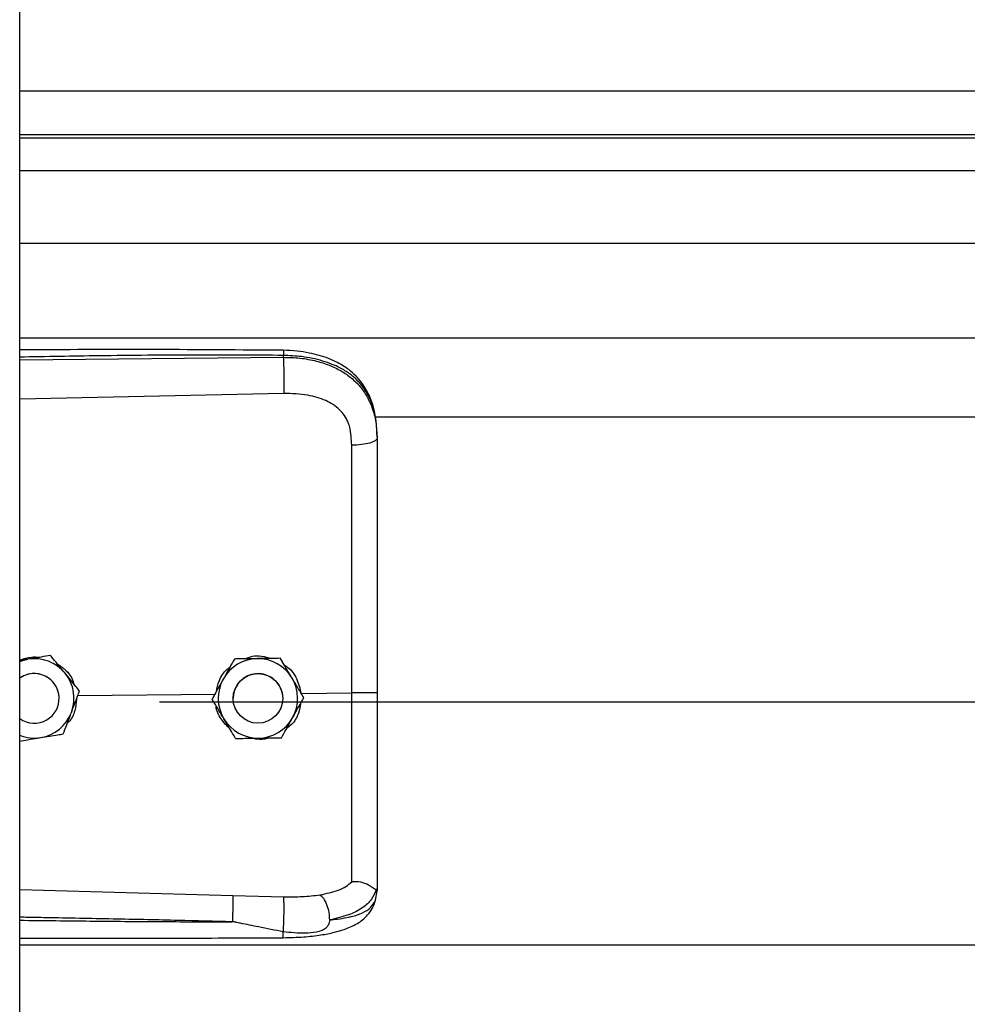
# Model space of a CAD drawing. Header units: inches. Extents: x 170 to 284, y 215 to 248.
# Tile 723 of 1056: x 227.164 to 227.368, y 222.364 to 222.576. Entities that reach past the tile are written whole.
import ezdxf

# ---------------------------------------------------------------- set-up
doc = ezdxf.new("R2010")
doc.units = ezdxf.units.IN
doc.header["$LTSCALE"] = 0.25
doc.header["$MEASUREMENT"] = 0
doc.layers.add('RH TOP OF HOOD', color=7, linetype='Continuous')

msp = doc.modelspace()

# ---------------------------------------------------------------- linework, layer by layer
at = {"layer": 'RH TOP OF HOOD'}
for p, q in [((227.163613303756, 220.1328032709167), (227.163613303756, 224.3332527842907)), ((227.163613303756, 222.5610594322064), (231.1959333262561, 222.5610594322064)), ((231.1959333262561, 222.5515741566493), (227.163613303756, 222.5515741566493)), ((227.163613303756, 222.5509347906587), (231.1959333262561, 222.5509347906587)), ((227.163613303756, 222.5439166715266), (231.1959333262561, 222.5439166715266)), ((227.163613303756, 222.5282325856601), (231.1959333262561, 222.5282325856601)), ((227.163613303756, 222.5078445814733), (231.1959333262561, 222.5078445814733)), ((227.163613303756, 222.5030962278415), (227.2204605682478, 222.5036329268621)), ((227.2204605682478, 222.5036329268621), (227.2204605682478, 222.5040442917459)), ((227.2205565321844, 222.4958441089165), (227.163613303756, 222.4946345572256)), ((227.2401614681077, 222.4907689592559), (231.119382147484, 222.4907689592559)), ((227.240656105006, 222.4867096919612), (227.240656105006, 222.48622137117)), ((227.1653878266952, 222.4385682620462), (227.163613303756, 222.4382794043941)), ((227.1702658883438, 222.4393643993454), (227.1693373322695, 222.4392132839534)), ((227.1702658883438, 222.4393627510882), (227.1702658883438, 222.4393643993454)), ((227.2099049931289, 222.4386046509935), (227.2099049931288, 222.4386062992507)), ((227.2197884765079, 222.4387529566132), (227.2197884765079, 222.4387546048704)), ((227.1721136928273, 222.430118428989), (227.1721136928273, 222.4301192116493)), ((227.1761474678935, 222.4307256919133), (227.205845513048, 222.4310099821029)), ((227.1765196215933, 222.4317079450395), (227.1765196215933, 222.4317095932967)), ((227.2050916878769, 222.4299711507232), (227.2050916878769, 222.4299727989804)), ((227.2096249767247, 222.4301192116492), (227.2096249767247, 222.4301184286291)), ((227.2203253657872, 222.4301184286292), (227.2203253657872, 222.4301192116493)), ((227.2242848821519, 222.4311864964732), (227.2351984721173, 222.4312909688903)), ((227.2248586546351, 222.4302677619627), (227.2248586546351, 222.4302694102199)), ((227.193781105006, 222.4293764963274), (231.165765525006, 222.4293764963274)), ((227.163613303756, 222.3889628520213), (227.2095489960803, 222.3876310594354)), ((227.2095489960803, 222.3876310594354), (227.2205346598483, 222.3873689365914)), ((227.2403164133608, 222.3866543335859), (227.240656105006, 222.3886395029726)), ((227.240656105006, 222.3891683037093), (227.240656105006, 222.3886395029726)), ((227.163613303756, 222.376990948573), (231.195933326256, 222.376990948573))]:
    msp.add_line(p, q, dxfattribs=at)
at = {"layer": 'RH TOP OF HOOD', "flags": 128}
for points in [[(227.240656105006, 222.48622137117), (227.2405521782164, 222.4859256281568), (227.2402442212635, 222.4856407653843), (227.239743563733, 222.4853772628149), (227.2390686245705, 222.4851448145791), (227.238244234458, 222.4849519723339), (227.2373007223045, 222.4848058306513), (227.2362727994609, 222.4847117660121), (227.235198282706, 222.4846732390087)], [(227.163613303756, 222.4380788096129), (227.1642967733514, 222.4383164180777), (227.1653878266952, 222.4385682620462)], [(227.2195679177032, 222.4328635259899), (227.2201727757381, 222.431387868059), (227.2203253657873, 222.4301192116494)]]:
    msp.add_lwpolyline(points, dxfattribs=at)
at = {"layer": 'RH TOP OF HOOD'}
msp.add_circle((227.2149751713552, 222.430118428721), 0.005350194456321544, dxfattribs=at)
for centre, radius, start, end in [((227.1667634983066, 222.4301192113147), 0.008560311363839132, 39.2477307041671, 99.24772960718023), ((227.2149751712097, 222.4301192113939), 0.00856031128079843, 90.85968127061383, 150.859680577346), ((227.2149751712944, 222.4301192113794), 0.008560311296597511, 30.85968260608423, 90.85968183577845), ((227.1667634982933, 222.4301192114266), 0.005350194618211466, 39.24773075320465, 126.0718980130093), ((227.1667634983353, 222.4301184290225), 0.005350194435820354, 300.0097421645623, 126.0718999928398), ((227.1667634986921, 222.4301192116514), 0.008560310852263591, 339.2477292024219, 39.24773059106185), ((227.2149751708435, 222.4301192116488), 0.00856031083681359, 150.8596808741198, 210.8596823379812), ((227.2149751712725, 222.4301192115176), 0.005350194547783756, 30.85968222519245, 179.9999985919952), ((227.2149751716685, 222.4301192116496), 0.00856031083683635, 330.859680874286, 30.85968233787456), ((227.1667634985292, 222.4301192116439), 0.005350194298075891, 5.902783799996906e-08, 39.24773054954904), ((227.1667634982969, 222.4301184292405), 0.005350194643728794, 233.9281021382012, 300.0097413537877), ((227.166763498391, 222.4301192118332), 0.00856031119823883, 279.2477290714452, 339.2477287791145), ((227.2149751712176, 222.430119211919), 0.008560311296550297, 210.8596826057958, 270.8596818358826), ((227.2149751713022, 222.4301192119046), 0.008560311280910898, 270.8596812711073, 330.8596805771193), ((227.1667634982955, 222.4301192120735), 0.008560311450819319, 248.4076756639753, 279.2477294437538)]:
    msp.add_arc(centre, radius, start, end, dxfattribs=at)
for points, knots in [([(227.2204419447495, 222.5051364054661), (227.2112249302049, 222.5052043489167), (227.1931380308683, 222.5053376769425), (227.17419448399, 222.5052803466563), (227.1644687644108, 222.5052275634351), (227.163613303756, 222.505222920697)], [0, 0, 0, 0, 0.4865830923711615, 0.9548405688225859, 1, 1, 1, 1]), ([(227.2204605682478, 222.5040442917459), (227.2141547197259, 222.5040836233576), (227.2009156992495, 222.5041661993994), (227.1819660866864, 222.5039850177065), (227.169325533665, 222.5037640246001), (227.163613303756, 222.5036641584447)], [0, 0, 0, 0, 0.3326703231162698, 0.6984356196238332, 1, 1, 1, 1]), ([(227.2204417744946, 222.5051205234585), (227.2204429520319, 222.5051245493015), (227.2204469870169, 222.5051383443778), (227.2204522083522, 222.5050234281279), (227.2204588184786, 222.5047306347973), (227.2204598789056, 222.5043146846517), (227.2204605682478, 222.5040442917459)], [0, 0, 0, 0, 0.09787641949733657, 0.3353863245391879, 0.5679606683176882, 1, 1, 1, 1]), ([(227.2405696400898, 222.4887527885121), (227.2404506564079, 222.4898232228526), (227.2402352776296, 222.4917608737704), (227.2394903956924, 222.4942795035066), (227.2386331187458, 222.4961892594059), (227.2375579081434, 222.4979419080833), (227.236242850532, 222.499530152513), (227.2347721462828, 222.500825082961), (227.2333984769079, 222.5017849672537), (227.2319558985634, 222.5026164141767), (227.2295777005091, 222.5036835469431), (227.2266412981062, 222.504496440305), (227.2233323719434, 222.5050248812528), (227.2214406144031, 222.5050978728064), (227.2204419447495, 222.5051364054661)], [0, 0, 0, 0, 0.1084465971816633, 0.1963050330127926, 0.2691828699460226, 0.3279968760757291, 0.4149595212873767, 0.4916410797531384, 0.5389760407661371, 0.5941910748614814, 0.6694152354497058, 0.8148545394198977, 0.9022606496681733, 1, 1, 1, 1]), ([(227.240656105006, 222.4867096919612), (227.240593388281, 222.4880661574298), (227.2404749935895, 222.4906268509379), (227.2395054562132, 222.4941178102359), (227.2382162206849, 222.496529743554), (227.2368523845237, 222.4982324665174), (227.2357694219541, 222.4992758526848), (227.2347104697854, 222.5001043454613), (227.2337210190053, 222.5007642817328), (227.2324866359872, 222.5014593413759), (227.2308926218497, 222.5021850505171), (227.2282289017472, 222.5030930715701), (227.2246938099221, 222.5038530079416), (227.2217872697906, 222.5039843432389), (227.2204605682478, 222.5040442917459)], [0, 0, 0, 0, 0.1307156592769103, 0.2467609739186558, 0.3577928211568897, 0.4170971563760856, 0.4791482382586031, 0.5177152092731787, 0.5590896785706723, 0.6032945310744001, 0.6633484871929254, 0.7353692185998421, 0.8792082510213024, 0.9999999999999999, 0.9999999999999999, 0.9999999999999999, 0.9999999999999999]), ([(227.2204605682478, 222.5036329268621), (227.2204822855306, 222.5030570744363), (227.2205273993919, 222.5018608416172), (227.2205684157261, 222.4996357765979), (227.2205816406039, 222.4974584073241), (227.2205646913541, 222.496368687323), (227.2205565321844, 222.4958441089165)], [0, 0, 0, 0, 0.2406941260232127, 0.499999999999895, 0.7593058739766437, 1, 1, 1, 1]), ([(227.2204605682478, 222.5036329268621), (227.2216573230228, 222.5036012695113), (227.2240896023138, 222.5035369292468), (227.2274191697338, 222.502918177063), (227.2303975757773, 222.5019750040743), (227.2329292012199, 222.5007614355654), (227.2351748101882, 222.4992154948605), (227.2370374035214, 222.4973802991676), (227.2385310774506, 222.4952451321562), (227.2397003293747, 222.4926905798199), (227.240497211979, 222.4896142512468), (227.240602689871, 222.4873619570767), (227.240656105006, 222.48622137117)], [0, 0, 0, 0, 0.1094013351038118, 0.2223468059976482, 0.315179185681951, 0.4102231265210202, 0.5012749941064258, 0.5946006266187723, 0.6834485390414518, 0.7745330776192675, 0.8858211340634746, 1, 1, 1, 1]), ([(227.2347726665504, 222.4886065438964), (227.2347726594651, 222.488606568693), (227.2346701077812, 222.4889654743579), (227.2341749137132, 222.4903716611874), (227.2326388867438, 222.4925743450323), (227.2295718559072, 222.4944775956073), (227.2254556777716, 222.4956892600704), (227.2223029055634, 222.49578891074), (227.2205565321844, 222.4958441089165)], [0, 0, 0, 0, 4.497367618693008e-06, 0.06509473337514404, 0.261670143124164, 0.4753105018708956, 0.709365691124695, 1, 1, 1, 1]), ([(227.235198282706, 222.4846732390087), (227.2351283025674, 222.4859978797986), (227.2350583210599, 222.4873225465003), (227.234772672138, 222.4886065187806), (227.2347726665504, 222.4886065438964)], [0, 0, 0, 0, 0.999980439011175, 1, 1, 1, 1]), ([(227.240656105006, 222.48622137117), (227.240656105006, 222.4825912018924), (227.240656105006, 222.4753203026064), (227.240656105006, 222.4642395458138), (227.240656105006, 222.4530569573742), (227.240656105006, 222.4420882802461), (227.240656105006, 222.4348404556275), (227.240656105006, 222.4313606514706)], [0, 0, 0, 0, 0.2027568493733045, 0.4061035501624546, 0.60886041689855, 0.8122072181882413, 1, 1, 1, 1]), ([(227.2351984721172, 222.4312909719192), (227.2351984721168, 222.4312909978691), (227.235198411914, 222.4346773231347), (227.2351983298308, 222.4417240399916), (227.2351982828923, 222.4523972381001), (227.2351982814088, 222.4632733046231), (227.2351982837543, 222.474060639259), (227.2351982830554, 222.4811357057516), (227.235198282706, 222.4846732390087)], [0, 0, 0, 0, 1.439079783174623e-06, 0.1877923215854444, 0.3908439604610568, 0.5938956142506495, 0.796947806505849, 1, 1, 1, 1]), ([(227.163613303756, 222.4383983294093), (227.1644509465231, 222.4386789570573), (227.1658601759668, 222.4391510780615), (227.1673332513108, 222.4390324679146), (227.1679307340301, 222.4389843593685)], [0, 0, 0, 0, 0.5943977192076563, 1, 1, 1, 1]), ([(227.1702658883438, 222.4393627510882), (227.1695903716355, 222.4392527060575), (227.1682234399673, 222.439030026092), (227.1665583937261, 222.4387588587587), (227.1656051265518, 222.4386036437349), (227.1653878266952, 222.4385682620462)], [0, 0, 0, 0, 0.42997043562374, 0.870060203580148, 0.9999999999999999, 0.9999999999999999, 0.9999999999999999, 0.9999999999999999]), ([(227.1733927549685, 222.4355372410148), (227.173269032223, 222.4356886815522), (227.1723013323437, 222.436873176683), (227.1712402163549, 222.4381719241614), (227.1703608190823, 222.4392482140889), (227.1702658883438, 222.4393643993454)], [0, 0, 0, 0, 0.1156468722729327, 0.9045342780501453, 1, 1, 1, 1]), ([(227.1733927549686, 222.4355351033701), (227.173269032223, 222.4356865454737), (227.1723013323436, 222.4368710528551), (227.1712402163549, 222.4381699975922), (227.1703608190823, 222.4392465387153), (227.1702658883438, 222.4393627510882)], [0, 0, 0, 0, 0.115646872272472, 0.9045342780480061, 1, 1, 1, 1]), ([(227.2099049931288, 222.4386062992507), (227.2095717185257, 222.4380085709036), (227.2088973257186, 222.4367990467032), (227.2080758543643, 222.4353256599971), (227.2076055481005, 222.4344820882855), (227.2074983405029, 222.4342897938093)], [0, 0, 0, 0, 0.4299704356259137, 0.8700602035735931, 1, 1, 1, 1]), ([(227.2099049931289, 222.4386046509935), (227.2095717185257, 222.4380068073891), (227.2088973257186, 222.4367970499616), (227.2080758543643, 222.435323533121), (227.2076055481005, 222.4344799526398), (227.2074983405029, 222.4342876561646)], [0, 0, 0, 0, 0.4299704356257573, 0.8700602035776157, 1, 1, 1, 1]), ([(227.2148467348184, 222.4386806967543), (227.2135746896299, 222.4386615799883), (227.2118781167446, 222.4386360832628), (227.2102999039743, 222.4386122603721), (227.2099049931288, 222.4386062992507)], [0, 0, 0, 0, 0.7497733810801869, 0.9999999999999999, 0.9999999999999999, 0.9999999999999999, 0.9999999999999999]), ([(227.2148467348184, 222.4386785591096), (227.21357468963, 222.4386595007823), (227.2118781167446, 222.4386340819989), (227.2102999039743, 222.4386105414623), (227.2099049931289, 222.4386046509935)], [0, 0, 0, 0, 0.749773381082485, 1, 1, 1, 1]), ([(227.2120514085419, 222.4386386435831), (227.2126203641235, 222.4388518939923), (227.2138018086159, 222.4392947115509), (227.2158463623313, 222.4393498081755), (227.2171835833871, 222.4389430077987), (227.217895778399, 222.4387263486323)], [0, 0, 0, 0, 0.3027399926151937, 0.6286439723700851, 1, 1, 1, 1]), ([(227.2197884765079, 222.4387546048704), (227.2191041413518, 222.4387443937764), (227.2177193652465, 222.4387237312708), (227.216032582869, 222.4386984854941), (227.2150668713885, 222.438683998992), (227.2148467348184, 222.4386806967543)], [0, 0, 0, 0, 0.4299704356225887, 0.870060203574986, 0.9999999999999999, 0.9999999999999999, 0.9999999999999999, 0.9999999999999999]), ([(227.2197884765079, 222.4387529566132), (227.2191041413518, 222.438742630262), (227.2177193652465, 222.4387217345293), (227.2160325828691, 222.438696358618), (227.2150668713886, 222.4386818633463), (227.2148467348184, 222.4386785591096)], [0, 0, 0, 0, 0.4299704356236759, 0.8700602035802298, 1, 1, 1, 1]), ([(227.2223235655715, 222.434512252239), (227.2222232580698, 222.4346801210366), (227.2214387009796, 222.4359931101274), (227.2205784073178, 222.4374327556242), (227.2198654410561, 222.4386258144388), (227.2197884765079, 222.4387546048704)], [0, 0, 0, 0, 0.1156468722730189, 0.9045342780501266, 1, 1, 1, 1]), ([(227.2223235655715, 222.4345101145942), (227.2222232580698, 222.4346779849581), (227.2214387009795, 222.4359909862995), (227.2205784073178, 222.437430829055), (227.2198654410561, 222.4386241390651), (227.2197884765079, 222.4387529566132)], [0, 0, 0, 0, 0.1156468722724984, 0.9045342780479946, 1, 1, 1, 1]), ([(227.1715370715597, 222.4376684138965), (227.1721864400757, 222.4372406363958), (227.1736774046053, 222.436258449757), (227.1749790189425, 222.4345259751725), (227.1752549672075, 222.4332896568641), (227.1753103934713, 222.433041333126)], [0, 0, 0, 0, 0.3814222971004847, 0.8757540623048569, 1, 1, 1, 1]), ([(227.2060093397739, 222.4316188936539), (227.2061717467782, 222.4323708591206), (227.2065506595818, 222.4341252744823), (227.2076800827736, 222.4359657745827), (227.2087198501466, 222.4366971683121), (227.2089184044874, 222.4368368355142)], [0, 0, 0, 0, 0.3776771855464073, 0.8811610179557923, 1, 1, 1, 1]), ([(227.2206633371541, 222.4372905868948), (227.2209084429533, 222.4371427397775), (227.2220412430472, 222.4364594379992), (227.223515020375, 222.4343600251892), (227.2240221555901, 222.4322695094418), (227.2242848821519, 222.4311864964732)], [0, 0, 0, 0, 0.1174426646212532, 0.5427821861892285, 1, 1, 1, 1]), ([(227.1765196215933, 222.4317095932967), (227.1762555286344, 222.4320328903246), (227.1752563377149, 222.4332560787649), (227.174182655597, 222.43457034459), (227.1733927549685, 222.4355372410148)], [0, 0, 0, 0, 0.2643068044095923, 1, 1, 1, 1]), ([(227.1765196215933, 222.4317079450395), (227.1762555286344, 222.4320311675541), (227.1752563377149, 222.4332540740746), (227.174182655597, 222.4345682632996), (227.1733927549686, 222.4355351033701)], [0, 0, 0, 0, 0.2643068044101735, 1, 1, 1, 1]), ([(227.2074983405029, 222.4342897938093), (227.2068788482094, 222.4331785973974), (227.2060526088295, 222.4316965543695), (227.2052840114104, 222.4303178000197), (227.2050916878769, 222.4299727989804)], [0, 0, 0, 0, 0.7497733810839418, 0.9999999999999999, 0.9999999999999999, 0.9999999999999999, 0.9999999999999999]), ([(227.2074983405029, 222.4342876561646), (227.2068788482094, 222.4331765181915), (227.2060526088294, 222.4316945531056), (227.2052840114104, 222.43031608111), (227.2050916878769, 222.4299711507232)], [0, 0, 0, 0, 0.7497733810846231, 1, 1, 1, 1]), ([(227.2248586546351, 222.4302694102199), (227.2246445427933, 222.4306277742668), (227.2238344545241, 222.4319836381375), (227.2229639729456, 222.4334404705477), (227.2223235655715, 222.434512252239)], [0, 0, 0, 0, 0.2643068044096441, 1, 1, 1, 1]), ([(227.2248586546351, 222.4302677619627), (227.2246445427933, 222.4306260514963), (227.2238344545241, 222.4319816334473), (227.2229639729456, 222.4334383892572), (227.2223235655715, 222.4345101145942)], [0, 0, 0, 0, 0.2643068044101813, 1, 1, 1, 1]), ([(227.1758536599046, 222.4299502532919), (227.1757775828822, 222.4291245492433), (227.1756155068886, 222.4273654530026), (227.1747666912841, 222.4255574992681), (227.1739824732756, 222.42485680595), (227.1738936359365, 222.4247774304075)], [0, 0, 0, 0, 0.4395923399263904, 0.9365162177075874, 1, 1, 1, 1]), ([(227.1747684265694, 222.4270860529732), (227.1752191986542, 222.4282757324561), (227.1758204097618, 222.4298624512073), (227.1763796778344, 222.4313385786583), (227.1765196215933, 222.4317079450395)], [0, 0, 0, 0, 0.7497733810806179, 1, 1, 1, 1]), ([(227.2076267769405, 222.4257283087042), (227.2075264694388, 222.4258961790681), (227.2067419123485, 222.4272091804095), (227.2058816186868, 222.428649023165), (227.2051686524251, 222.4298423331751), (227.2050916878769, 222.4299711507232)], [0, 0, 0, 0, 0.1156468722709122, 0.9045342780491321, 1, 1, 1, 1]), ([(227.2224520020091, 222.4259507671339), (227.2230714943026, 222.4270619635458), (227.2238977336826, 222.4285440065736), (227.2246663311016, 222.4299227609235), (227.2248586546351, 222.4302677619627)], [0, 0, 0, 0, 0.7497733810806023, 1, 1, 1, 1]), ([(227.2351982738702, 222.3906003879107), (227.2351982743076, 222.3908630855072), (227.2351982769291, 222.3924375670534), (227.2351982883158, 222.3958689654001), (227.2351983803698, 222.4014702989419), (227.2351986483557, 222.4079101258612), (227.2351990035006, 222.4151361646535), (227.2351992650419, 222.423011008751), (227.2351992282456, 222.4285389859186), (227.2351991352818, 222.4312909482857), (227.2351991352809, 222.4312909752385)], [0, 0, 0, 0, 0.03155846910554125, 0.1891461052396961, 0.3467338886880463, 0.5043277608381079, 0.6619226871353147, 0.8309600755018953, 0.9999983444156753, 1, 1, 1, 1]), ([(227.240656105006, 222.4313606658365), (227.240574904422, 222.4313492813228), (227.240412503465, 222.4313265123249), (227.2391596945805, 222.4312985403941), (227.2373622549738, 222.4312825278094), (227.2359201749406, 222.4312881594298), (227.2351991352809, 222.4312909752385)], [0, 0, 0, 0, 0.2500007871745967, 0.5000009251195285, 0.7500005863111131, 1, 1, 1, 1]), ([(227.240656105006, 222.4313606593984), (227.240656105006, 222.4283233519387), (227.240656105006, 222.4221479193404), (227.240656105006, 222.4133609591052), (227.240656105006, 222.4051943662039), (227.240656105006, 222.3986143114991), (227.240656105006, 222.3932296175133), (227.240656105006, 222.3905291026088), (227.240656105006, 222.3891683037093)], [0, 0, 0, 0, 0.1870908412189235, 0.3803918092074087, 0.5558755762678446, 0.7364481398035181, 0.8671952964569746, 1, 1, 1, 1]), ([(227.2089075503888, 222.4235849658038), (227.2082564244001, 222.424247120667), (227.2069083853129, 222.4256179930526), (227.2060067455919, 222.4274888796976), (227.205962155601, 222.4285018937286), (227.2059615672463, 222.4285152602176)], [0, 0, 0, 0, 0.4797011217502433, 0.9931347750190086, 1, 1, 1, 1]), ([(227.2241787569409, 222.4290481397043), (227.224066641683, 222.4283348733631), (227.2238039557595, 222.4266636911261), (227.2226496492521, 222.4247409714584), (227.2215149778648, 222.4238895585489), (227.221150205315, 222.4236158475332)], [0, 0, 0, 0, 0.3356490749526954, 0.7864254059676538, 1, 1, 1, 1]), ([(227.1730172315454, 222.4224646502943), (227.1732597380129, 222.4231046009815), (227.1737504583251, 222.4243995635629), (227.1743481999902, 222.4259770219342), (227.1746904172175, 222.426880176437), (227.1747684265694, 222.4270860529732)], [0, 0, 0, 0, 0.4299704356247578, 0.8700602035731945, 0.9999999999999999, 0.9999999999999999, 0.9999999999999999, 0.9999999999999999]), ([(227.2101618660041, 222.4214859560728), (227.2099477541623, 222.4218442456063), (227.2091376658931, 222.4231998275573), (227.2082671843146, 222.4246565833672), (227.2076267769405, 222.4257283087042)], [0, 0, 0, 0, 0.2643068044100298, 1, 1, 1, 1]), ([(227.2200453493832, 222.4216342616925), (227.2203786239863, 222.4222319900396), (227.2210530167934, 222.42344151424), (227.2218744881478, 222.424914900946), (227.2223447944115, 222.4257584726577), (227.2224520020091, 222.4259507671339)], [0, 0, 0, 0, 0.4299704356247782, 0.8700602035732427, 1, 1, 1, 1]), ([(227.163613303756, 222.4209334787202), (227.1641730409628, 222.4210245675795), (227.16542477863, 222.4212282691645), (227.1669687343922, 222.4214795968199), (227.1679218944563, 222.4216347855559), (227.1681391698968, 222.4216701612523)], [0, 0, 0, 0, 0.384420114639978, 0.8596768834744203, 1, 1, 1, 1]), ([(227.1681391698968, 222.4216701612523), (227.169394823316, 222.4218746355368), (227.1710695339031, 222.4221473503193), (227.1726274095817, 222.4224011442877), (227.1730172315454, 222.4224646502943)], [0, 0, 0, 0, 0.7497733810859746, 1, 1, 1, 1]), ([(227.2101618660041, 222.4214859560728), (227.2108462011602, 222.4214961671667), (227.2122309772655, 222.4215168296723), (227.213917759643, 222.421542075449), (227.2148834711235, 222.4215565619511), (227.2151036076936, 222.4215598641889)], [0, 0, 0, 0, 0.4299704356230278, 0.8700602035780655, 1, 1, 1, 1]), ([(227.2172478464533, 222.4215921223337), (227.2171539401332, 222.4215555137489), (227.2163795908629, 222.4212536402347), (227.215083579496, 222.4211946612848), (227.2139755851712, 222.4214472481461), (227.2135816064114, 222.4215370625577)], [0, 0, 0, 0, 0.0816716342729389, 0.6734623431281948, 1, 1, 1, 1]), ([(227.2151036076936, 222.4215598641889), (227.2163756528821, 222.4215789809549), (227.2180722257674, 222.4216044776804), (227.2196504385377, 222.4216283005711), (227.2200453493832, 222.4216342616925)], [0, 0, 0, 0, 0.7497733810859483, 1, 1, 1, 1]), ([(227.2283641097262, 222.3877763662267), (227.2297376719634, 222.3880642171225), (227.2318220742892, 222.3885010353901), (227.2339978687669, 222.3895417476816), (227.2347968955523, 222.3902470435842), (227.2351983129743, 222.3906013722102)], [0, 0, 0, 0, 0.4901989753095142, 0.7438846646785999, 0.9999999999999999, 0.9999999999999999, 0.9999999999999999, 0.9999999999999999]), ([(227.2404590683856, 222.3889179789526), (227.2404099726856, 222.3889094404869), (227.2403091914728, 222.3888919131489), (227.2400175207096, 222.3890781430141), (227.2395521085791, 222.3894089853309), (227.2386758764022, 222.3899890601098), (227.2371966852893, 222.3906071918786), (227.2358558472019, 222.3906032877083), (227.235198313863, 222.390601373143)], [0, 0, 0, 0, 0.1136768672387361, 0.2333502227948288, 0.3620694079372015, 0.501916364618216, 0.7557448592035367, 0.9999999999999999, 0.9999999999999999, 0.9999999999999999, 0.9999999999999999]), ([(227.2095490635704, 222.3876310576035), (227.2095557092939, 222.3873922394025), (227.2095659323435, 222.3870248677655), (227.209563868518, 222.386162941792), (227.2095562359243, 222.3853881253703), (227.2095420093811, 222.3845276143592), (227.2095170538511, 222.3833681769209), (227.2094906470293, 222.3825247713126), (227.2094734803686, 222.3819764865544)], [0, 0, 0, 0, 0.2394514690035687, 0.3683457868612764, 0.4999761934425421, 0.6316105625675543, 0.7605158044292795, 0.9999999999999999, 0.9999999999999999, 0.9999999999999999, 0.9999999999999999]), ([(227.2204492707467, 222.3797984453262), (227.2204652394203, 222.3800390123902), (227.2204989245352, 222.3805464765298), (227.2205437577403, 222.3815566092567), (227.2205808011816, 222.3827440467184), (227.2206035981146, 222.3840159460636), (227.2206087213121, 222.3852194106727), (227.2205963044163, 222.3862153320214), (227.2205712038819, 222.3869546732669), (227.2205464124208, 222.3872357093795), (227.2205346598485, 222.3873689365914)], [0, 0, 0, 0, 0.1098512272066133, 0.2317256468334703, 0.3631776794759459, 0.4999999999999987, 0.6368223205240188, 0.7682743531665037, 0.890148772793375, 1, 1, 1, 1]), ([(227.2205346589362, 222.3873689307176), (227.2218867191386, 222.3873616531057), (227.2245887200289, 222.3873471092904), (227.2270953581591, 222.3876315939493), (227.2283476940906, 222.3877737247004)], [0, 0, 0, 0, 0.5003922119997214, 1, 1, 1, 1]), ([(227.2304531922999, 222.3823752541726), (227.2304283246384, 222.3829052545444), (227.2303766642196, 222.3840062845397), (227.2299009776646, 222.3856687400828), (227.2291962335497, 222.3870568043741), (227.2286330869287, 222.3875422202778), (227.2283618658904, 222.3877760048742)], [0, 0, 0, 0, 0.2405618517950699, 0.4997464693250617, 0.7590693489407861, 1, 1, 1, 1]), ([(227.2404632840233, 222.3889177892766), (227.2401876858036, 222.3881958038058), (227.2396216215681, 222.3867128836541), (227.237568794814, 222.3848796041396), (227.2345805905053, 222.3833215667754), (227.2318535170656, 222.382698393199), (227.2304536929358, 222.3823785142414)], [0, 0, 0, 0, 0.2305257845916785, 0.4734878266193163, 0.7297379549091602, 0.9999999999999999, 0.9999999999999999, 0.9999999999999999, 0.9999999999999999]), ([(227.240656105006, 222.3891683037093), (227.2406560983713, 222.3891670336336), (227.240656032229, 222.3891543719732), (227.240648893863, 222.389050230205), (227.2405504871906, 222.3889718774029), (227.2404627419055, 222.3889020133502)], [0, 0, 0, 0, 0.01193493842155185, 0.118981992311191, 1, 1, 1, 1]), ([(227.2204035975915, 222.378545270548), (227.2218916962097, 222.378581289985), (227.2246728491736, 222.3786486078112), (227.2284077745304, 222.3790716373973), (227.231283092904, 222.3796309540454), (227.233384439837, 222.3802394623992), (227.2349672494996, 222.3808476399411), (227.2363429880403, 222.3815429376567), (227.237614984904, 222.3824257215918), (227.2387421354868, 222.3835005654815), (227.239755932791, 222.3849194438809), (227.2401105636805, 222.3860214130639), (227.2402994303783, 222.3866082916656)], [0, 0, 0, 0, 0.1696911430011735, 0.3171409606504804, 0.4424359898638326, 0.5384364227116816, 0.6083291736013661, 0.6840959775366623, 0.7426779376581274, 0.8151683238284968, 0.9015637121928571, 1, 1, 1, 1]), ([(227.2304547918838, 222.3823767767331), (227.2310010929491, 222.3824338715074), (227.2323060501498, 222.3825702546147), (227.2337048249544, 222.3827983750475), (227.2346598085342, 222.3829922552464), (227.2358931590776, 222.3832700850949), (227.2375795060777, 222.3838363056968), (227.2393992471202, 222.3849618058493), (227.2400047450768, 222.3860791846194), (227.2403164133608, 222.3866543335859)], [0, 0, 0, 0, 0.1091879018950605, 0.2608187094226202, 0.3077983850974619, 0.3355235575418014, 0.5627886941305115, 0.7749539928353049, 1, 1, 1, 1]), ([(227.2094733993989, 222.3819741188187), (227.2055733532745, 222.3820733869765), (227.1973032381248, 222.3822838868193), (227.1841913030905, 222.3825660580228), (227.1732434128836, 222.3827786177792), (227.1662272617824, 222.3829066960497), (227.1640522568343, 222.3829447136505), (227.163613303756, 222.3829523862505)], [0, 0, 0, 0, 0.2551597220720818, 0.5410705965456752, 0.8577348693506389, 0.9712884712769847, 1, 1, 1, 1]), ([(227.163613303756, 222.3823073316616), (227.1662109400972, 222.382275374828), (227.1712769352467, 222.3822130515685), (227.1788410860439, 222.382132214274), (227.1864933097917, 222.3820629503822), (227.194251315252, 222.3820113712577), (227.2019738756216, 222.3819783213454), (227.2070107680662, 222.3819754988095), (227.209473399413, 222.3819741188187)], [0, 0, 0, 0, 0.1699411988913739, 0.3314248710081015, 0.4948424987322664, 0.6705311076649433, 0.8389164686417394, 1, 1, 1, 1]), ([(227.2204492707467, 222.3797984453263), (227.2186684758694, 222.3801445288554), (227.2156134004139, 222.380738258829), (227.2121774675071, 222.3814582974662), (227.2104392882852, 222.381815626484), (227.2099417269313, 222.3819168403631), (227.2097911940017, 222.3819428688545), (227.2097408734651, 222.3819515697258)], [0, 0, 0, 0, 0.5022803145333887, 0.8616962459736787, 0.9584272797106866, 0.9861029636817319, 1, 1, 1, 1]), ([(227.2304545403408, 222.3823735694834), (227.2303800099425, 222.3820032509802), (227.2302761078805, 222.381486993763), (227.2299043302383, 222.3808896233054), (227.2294837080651, 222.3804567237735), (227.2286799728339, 222.3800122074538), (227.227202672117, 222.3796506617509), (227.2244418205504, 222.3794105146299), (227.2220450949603, 222.3796433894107), (227.2204492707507, 222.3797984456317)], [0, 0, 0, 0, 0.1001269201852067, 0.1395859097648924, 0.1897135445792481, 0.2582342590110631, 0.3697357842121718, 0.5803479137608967, 1, 1, 1, 1]), ([(227.2204035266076, 222.3785671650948), (227.2204042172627, 222.3785602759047), (227.2204107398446, 222.3784952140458), (227.220421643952, 222.3786849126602), (227.2204357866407, 222.3790117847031), (227.2204444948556, 222.3794443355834), (227.2204484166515, 222.3797351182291), (227.2204492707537, 222.3797984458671)], [0, 0, 0, 0, 0.03436730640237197, 0.324566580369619, 0.6210149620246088, 0.9174633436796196, 1, 1, 1, 1]), ([(227.163613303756, 222.378408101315), (227.1672794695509, 222.3784088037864), (227.1787519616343, 222.3784110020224), (227.197682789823, 222.3784388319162), (227.2129459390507, 222.3785103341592), (227.2204035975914, 222.3785452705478)], [0, 0, 0, 0, 0.1936599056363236, 0.6060178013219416, 0.9999999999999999, 0.9999999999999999, 0.9999999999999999, 0.9999999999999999])]:
    msp.add_open_spline(points, degree=3, knots=knots, dxfattribs=at)

doc.saveas('drawing.dxf')
